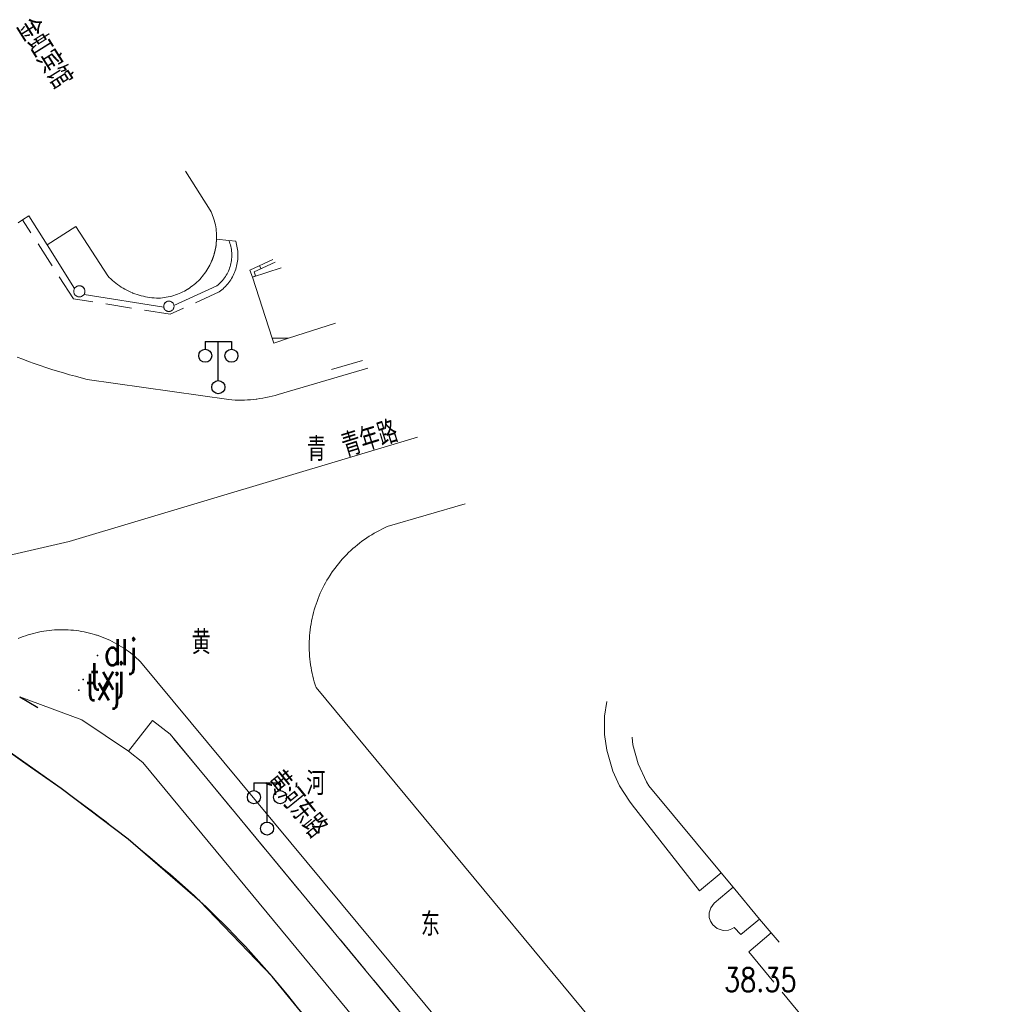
# Model space of a CAD drawing. Extents: x 39508475 to 39522402, y 3783947 to 3795549.
# Tile 306 of 323: x 39517953 to 39518027, y 3792949 to 3793024. Entities that reach past the tile are written whole.
import ezdxf
from ezdxf.enums import TextEntityAlignment as Align

# ---------------------------------------------------------------- set-up
doc = ezdxf.new("R2010")
doc.units = 0
doc.header["$PDSIZE"] = 0.2
doc.linetypes.add('X0', pattern=[4, 3, -1])
doc.linetypes.add('X5', pattern=[3, 2, -1])
doc.layers.get('0').update_dxf_attribs({"linetype": 'CONTINUOUS'})
for name, color, linetype in [('DLSS', 4, 'CONTINUOUS'), ('JCDL_CLKZD_ZJ', 30, 'CONTINUOUS'), ('JCDL_DMX_F', 30, 'CONTINUOUS'), ('JCDL_JMDD_F', 231, 'CONTINUOUS'), ('JCDL_JMDX_F', 231, 'CONTINUOUS'), ('JCDL_JT_ZJ', 100, 'CONTINUOUS'), ('JCDL_JTX_F', 100, 'CONTINUOUS'), ('JCDL_SXX_F', 5, 'CONTINUOUS'), ('JCDL_ZBM', 3, 'CONTINUOUS'), ('JMD', 6, 'CONTINUOUS'), ('SXSS', 5, 'CONTINUOUS'), ('zdh', 7, 'CONTINUOUS')]:
    doc.layers.add(name, color=color, linetype=linetype)
for name, color, linetype, lineweight in [('JCDL_JMDX', 1, 'CONTINUOUS', 0), ('JCDL_ZBX', 3, 'CONTINUOUS', 0), ('JCDL_ZBX_F', 7, 'CONTINUOUS', 0), ('TEXTL_ZJ', 7, 'CONTINUOUS', 0)]:
    doc.layers.add(name, color=color, linetype=linetype, lineweight=lineweight)
doc.styles.add('HZ', font='rs', dxfattribs={"width": 0.8, "bigfont": 'hztxt'})
doc.linetypes.add('10422', pattern='A,2,[150,AAA.SHX,S=1,R=0,X=0,Y=1],2,[177,AAA.SHX,S=1,R=0,X=0,Y=0.8],1e-09', length=4)
doc.linetypes.add('X35', pattern='A,2,[150,AAA.SHX,S=1,R=0,X=0,Y=1],2,[177,AAA.SHX,S=1,R=0,X=0,Y=0.8],1e-09', length=4)
doc.linetypes.add('X39', pattern='A,2,[150,symbolx.shx,S=1,R=0,X=0,Y=1],2,[151,symbolx.shx,S=1,R=0,X=0,Y=3],1e-11', length=4)
doc.linetypes.add('X49', pattern='A,0,[5,symbolt.shx,S=1,R=0,X=0,Y=0],-10', length=10)
doc.linetypes.add('X7', pattern='A,6,-1.333,[149,symbolx.shx,S=0.25,R=0,X=0,Y=0],-1.333,[149,symbolx.shx,S=0.25,R=0,X=0,Y=0],-1.333', length=9.999)

# ---------------------------------------------------------------- blocks, each defined once
blk = doc.blocks.new('3521000')
at = {"color": 0}
for p, q in [((-1, 3.5), (1, 3.5)), ((0, 0.5), (0, 3.5))]:
    blk.add_line(p, q, dxfattribs=at)
at = {"color": 0, "linetype": 'Continuous', "flags": 128}
for points in [[(-1, 3.5), (-1, 2.9)], [(1, 3.5), (1, 2.9)]]:
    blk.add_lwpolyline(points, dxfattribs=at)
at = {"color": 0}
for centre in [(-1, 2.4), (1, 2.4), (0, 0)]:
    blk.add_circle(centre, 0.5, dxfattribs=at)

msp = doc.modelspace()

# ---------------------------------------------------------------- linework, layer by layer
at = {"layer": 'DLSS', "linetype": 'Continuous'}
msp.add_line((39517953.18199, 3792972.593), (39517954.5682, 3792971.79398), dxfattribs=at)
at = {"layer": 'DLSS', "linetype": 'Continuous', "lineweight": 20}
for points in [[(39517952.97677, 3792998.56452), (39517953.41536, 3792998.39597), (39517953.85576, 3792998.23222), (39517954.29792, 3792998.07329), (39517954.7418, 3792997.9192), (39517955.18733, 3792997.76995), (39517955.63446, 3792997.62558), (39517956.08314, 3792997.4861), (39517956.53331, 3792997.35153), (39517956.98493, 3792997.22187), (39517957.43793, 3792997.09716), (39517957.89227, 3792996.97739), (39517958.348, 3792996.86301), (39517969.16699, 3792995.31501), (39517969.40395, 3792995.29745), (39517969.64127, 3792995.28581), (39517969.87879, 3792995.27964), (39517970.1164, 3792995.27894), (39517970.35396, 3792995.28371), (39517970.59134, 3792995.29395), (39517970.82843, 3792995.30966), (39517971.06509, 3792995.33082), (39517971.24665, 3792995.35125), (39517971.30121, 3792995.35743), (39517971.53664, 3792995.38946), (39517971.77128, 3792995.42691), (39517972.00499, 3792995.46975), (39517972.23765, 3792995.51797), (39517972.46914, 3792995.57153), (39517972.69934, 3792995.6304), (39517972.92799, 3792995.695), (39517979.80222, 3792997.71115)], [(39518000, 3792944.15554), (39517975.834, 3792973.306), (39517975.7641, 3792973.51866), (39517975.69942, 3792973.73296), (39517975.63958, 3792973.94867), (39517975.58461, 3792974.16567), (39517975.53455, 3792974.38385), (39517975.48942, 3792974.60311), (39517975.44923, 3792974.82332), (39517975.41403, 3792975.04439), (39517975.3838, 3792975.26619), (39517975.35859, 3792975.48862), (39517975.33839, 3792975.71156), (39517975.32322, 3792975.93489), (39517975.31309, 3792976.15852), (39517975.308, 3792976.38231), (39517975.30795, 3792976.60616), (39517975.31295, 3792976.82996), (39517975.32299, 3792977.05359), (39517975.33806, 3792977.27693), (39517975.35816, 3792977.49988), (39517975.38328, 3792977.72232), (39517975.4134, 3792977.94413), (39517975.44852, 3792978.16522), (39517975.4886, 3792978.38545), (39517975.53364, 3792978.60472), (39517975.58361, 3792978.82293), (39517975.63848, 3792979.03995), (39517975.69823, 3792979.25568), (39517975.76282, 3792979.47001), (39517975.83223, 3792979.68283), (39517975.90641, 3792979.89403), (39517975.98534, 3792980.10351), (39517976.06896, 3792980.31116), (39517976.15724, 3792980.51687), (39517976.25013, 3792980.72054), (39517976.34759, 3792980.92206), (39517976.44956, 3792981.12134), (39517976.556, 3792981.31826), (39517976.66685, 3792981.51275), (39517976.78205, 3792981.70468), (39517976.90155, 3792981.89397), (39517976.989, 3792982.026), (39517977.02528, 3792982.08052), (39517977.15318, 3792982.26423), (39517977.28519, 3792982.44502), (39517977.42124, 3792982.62278), (39517977.56126, 3792982.79743), (39517977.70518, 3792982.96889), (39517977.85293, 3792983.13706), (39517978.00442, 3792983.30186), (39517978.1596, 3792983.4632), (39517978.31837, 3792983.621), (39517978.48065, 3792983.77519), (39517978.64637, 3792983.92568), (39517978.81543, 3792984.0724), (39517978.98776, 3792984.21528), (39517979.16326, 3792984.35423), (39517979.34185, 3792984.4892), (39517979.52344, 3792984.6201), (39517979.70793, 3792984.74688), (39517979.89523, 3792984.86948), (39517980.08524, 3792984.98782), (39517980.27787, 3792985.10185), (39517980.47302, 3792985.21151), (39517980.67059, 3792985.31675), (39517980.87049, 3792985.41751), (39517981.0726, 3792985.51374), (39517981.277, 3792985.605), (39517987.22132, 3792987.35316)], [(39517998.142, 3792932.27401), (39517962.419, 3792975.279), (39517962.27033, 3792975.42178), (39517962.11799, 3792975.56066), (39517961.96236, 3792975.69583), (39517961.80353, 3792975.82723), (39517961.64159, 3792975.95477), (39517961.47664, 3792976.07839), (39517961.30876, 3792976.19801), (39517961.13805, 3792976.31357), (39517960.96463, 3792976.42499), (39517960.78857, 3792976.53222), (39517960.60999, 3792976.63518), (39517960.42899, 3792976.73383), (39517960.24567, 3792976.8281), (39517960.06014, 3792976.91794), (39517959.87251, 3792977.0033), (39517959.68288, 3792977.08413), (39517959.49137, 3792977.16038), (39517959.29808, 3792977.23201), (39517959.10312, 3792977.29897), (39517959.062, 3792977.312), (39517958.90661, 3792977.36124), (39517958.70866, 3792977.41877), (39517958.50939, 3792977.47152), (39517958.30891, 3792977.51948), (39517958.10734, 3792977.5626), (39517957.90478, 3792977.60088), (39517957.70137, 3792977.63427), (39517957.49721, 3792977.66277), (39517957.29243, 3792977.68636), (39517957.08714, 3792977.70503), (39517956.88146, 3792977.71876), (39517956.67551, 3792977.72754), (39517956.46941, 3792977.73138), (39517956.26328, 3792977.73026), (39517956.05723, 3792977.7242), (39517955.85139, 3792977.71319), (39517955.64587, 3792977.69724), (39517955.44079, 3792977.67635), (39517955.23628, 3792977.65055), (39517955.03244, 3792977.61984), (39517954.8294, 3792977.58425), (39517954.62727, 3792977.54379), (39517954.42617, 3792977.49848), (39517954.22622, 3792977.44836), (39517954.02753, 3792977.39345), (39517953.83022, 3792977.33379), (39517953.6344, 3792977.2694), (39517953.44018, 3792977.20033), (39517953.24767, 3792977.12662), (39517953.05699, 3792977.0483)]]:
    msp.add_lwpolyline(points, dxfattribs=at)
at = {"layer": 'DLSS', "linetype": 'X7', "lineweight": 0}
for points in [[(39517956.97538, 3792984.47685), (39517983.5738, 3792992.44555)], [(39517857.28888, 3792958.19875), (39517858.2134, 3792958.42899), (39517880.56856, 3792964.46898), (39517940.9357, 3792980.77918), (39517956.97538, 3792984.47685)]]:
    msp.add_lwpolyline(points, dxfattribs=at)
at = {"layer": 'JCDL_DMX_F', "color": 3, "linetype": 'X35', "lineweight": 0}
msp.add_lwpolyline([(39518000, 3792922.35275), (39517962.58601, 3792967.578), (39517961.49, 3792968.435), (39517957.94164, 3792970.84694), (39517953.18199, 3792972.593)], dxfattribs=at)
at = {"layer": 'JCDL_JMDX', "color": 6, "linetype": 'Continuous', "lineweight": 0}
for points in [[(39517972.52747, 3793006.02223), (39517970.77, 3793005.21601), (39517970.985, 3793004.676)], [(39517972.71478, 3793005.8331), (39517971.09013, 3793005.08781), (39517971.21727, 3793004.76848)], [(39517971.5194, 3793005.55978), (39517971.62364, 3793005.33255)], [(39517970.985, 3793004.676), (39517971.21727, 3793004.76848)], [(39517957.37364, 3793003.81322), (39517957.35202, 3793003.77222), (39517957.33495, 3793003.72912), (39517957.32265, 3793003.68443), (39517957.31525, 3793003.63867), (39517957.31284, 3793003.59238), (39517957.31544, 3793003.54611), (39517957.32304, 3793003.50038), (39517957.33554, 3793003.45574), (39517957.35279, 3793003.41272), (39517957.37459, 3793003.37182), (39517957.40068, 3793003.33351), (39517957.43077, 3793003.29824), (39517957.46449, 3793003.26644), (39517957.50144, 3793003.23847), (39517957.54121, 3793003.21466), (39517957.58332, 3793003.19528), (39517957.62728, 3793003.18058), (39517957.67257, 3793003.17071), (39517957.71866, 3793003.1658), (39517957.76501, 3793003.1659), (39517957.81108, 3793003.17101), (39517957.85633, 3793003.18107), (39517957.90022, 3793003.19596), (39517957.94225, 3793003.21552), (39517957.98192, 3793003.2395), (39517958.01876, 3793003.26763), (39517958.05234, 3793003.29958), (39517958.08227, 3793003.33497), (39517958.1082, 3793003.37339), (39517958.12982, 3793003.41439), (39517958.14689, 3793003.45749), (39517958.15919, 3793003.50218), (39517958.16659, 3793003.54793), (39517958.169, 3793003.59422), (39517958.16639, 3793003.6405), (39517958.1588, 3793003.68623), (39517958.1463, 3793003.73086), (39517958.12905, 3793003.77389), (39517958.10725, 3793003.81479), (39517958.08116, 3793003.8531), (39517958.05107, 3793003.88836), (39517958.01735, 3793003.92017), (39517957.98039, 3793003.94814), (39517957.94062, 3793003.97195), (39517957.89852, 3793003.99132), (39517957.85456, 3793004.00603), (39517957.80927, 3793004.0159), (39517957.76318, 3793004.02081), (39517957.71683, 3793004.02071), (39517957.67076, 3793004.0156), (39517957.62551, 3793004.00554), (39517957.58162, 3793003.99064), (39517957.53959, 3793003.97109), (39517957.49992, 3793003.94711), (39517957.46308, 3793003.91898), (39517957.4295, 3793003.88703), (39517957.39957, 3793003.85164), (39517957.37364, 3793003.81322)], [(39517964.97342, 3793002.51407), (39517964.97848, 3793002.46988), (39517964.97857, 3793002.42539), (39517964.97367, 3793002.38118), (39517964.96385, 3793002.33779), (39517964.94924, 3793002.29578), (39517964.93002, 3793002.25566), (39517964.90642, 3793002.21795), (39517964.87875, 3793002.18312), (39517964.84736, 3793002.15161), (39517964.81263, 3793002.12381), (39517964.77501, 3793002.10007), (39517964.73497, 3793002.08069), (39517964.69301, 3793002.06592), (39517964.64966, 3793002.05594), (39517964.60547, 3793002.05087), (39517964.56099, 3793002.05079), (39517964.51678, 3793002.05569), (39517964.47339, 3793002.0655), (39517964.43137, 3793002.08012), (39517964.39126, 3793002.09934), (39517964.35355, 3793002.12293), (39517964.31872, 3793002.1506), (39517964.2872, 3793002.182), (39517964.2594, 3793002.21672), (39517964.23567, 3793002.25434), (39517964.21629, 3793002.29438), (39517964.20152, 3793002.33634), (39517964.19154, 3793002.37969), (39517964.18647, 3793002.42389), (39517964.18639, 3793002.46837), (39517964.19128, 3793002.51258), (39517964.2011, 3793002.55597), (39517964.21571, 3793002.59798), (39517964.23493, 3793002.6381), (39517964.25853, 3793002.67581), (39517964.2862, 3793002.71064), (39517964.31759, 3793002.74215), (39517964.35232, 3793002.76995), (39517964.38994, 3793002.79369), (39517964.42998, 3793002.81307), (39517964.47194, 3793002.82784), (39517964.51529, 3793002.83782), (39517964.55948, 3793002.84289), (39517964.60396, 3793002.84297), (39517964.64818, 3793002.83808), (39517964.69156, 3793002.82826), (39517964.73358, 3793002.81365), (39517964.77369, 3793002.79442), (39517964.8114, 3793002.77083), (39517964.84623, 3793002.74316), (39517964.87775, 3793002.71177), (39517964.90555, 3793002.67704), (39517964.92929, 3793002.63942), (39517964.94866, 3793002.59938), (39517964.96344, 3793002.55742), (39517964.97342, 3793002.51407)]]:
    msp.add_lwpolyline(points, dxfattribs=at)
at = {"layer": 'JCDL_JMDX', "color": 6, "linetype": 'X0', "lineweight": 0}
for points in [[(39517998.05382, 3792972.22961), (39517997.89052, 3792971.12849), (39517997.88651, 3792969.72651), (39517998.04826, 3792968.51457), (39517998.51325, 3792966.91028), (39517999.02129, 3792965.80592), (39517999.78697, 3792964.61751), (39518000, 3792964.34458)], [(39518007.72089, 3792958.04434), (39518006.256, 3792956.821), (39518005.99826, 3792956.47359), (39518005.88293, 3792956.08646), (39518005.89075, 3792955.74095), (39518005.97787, 3792955.45138), (39518006.14918, 3792955.1742), (39518006.49578, 3792954.88605), (39518006.9424, 3792954.7431), (39518007.36261, 3792954.76899), (39518007.60555, 3792954.85611), (39518007.786, 3792954.964), (39518008.294, 3792954.421), (39518009.719, 3792955.603)], [(39518010.61453, 3792954.57244), (39518008.905, 3792953.114), (39518026.574, 3792931.705), (39518027.44212, 3792932.48746)]]:
    msp.add_lwpolyline(points, dxfattribs=at)
at = {"layer": 'JCDL_JMDX', "color": 6}
msp.add_lwpolyline([(39518000, 3792964.34458), (39518005.137, 3792957.763), (39518006.79872, 3792959.15071)], dxfattribs=at)
at = {"layer": 'JCDL_JMDX_F', "linetype": 'X5', "lineweight": 0}
msp.add_lwpolyline([(39517969.167, 3793007.47921), (39517969.69101, 3793007.41801), (39517969.72883, 3793007.29583), (39517969.76172, 3793007.17223), (39517969.79, 3793007.04749), (39517969.81363, 3793006.92179), (39517969.83258, 3793006.79529), (39517969.84681, 3793006.66818), (39517969.85633, 3793006.54064), (39517969.8611, 3793006.41282), (39517969.86112, 3793006.28492), (39517969.8564, 3793006.1571), (39517969.84693, 3793006.02955), (39517969.83274, 3793005.90243), (39517969.81384, 3793005.77593), (39517969.79026, 3793005.65022), (39517969.76202, 3793005.52547), (39517969.72918, 3793005.40186), (39517969.69177, 3793005.27954), (39517969.64985, 3793005.15871), (39517969.628, 3793005.10201), (39517969.60347, 3793005.03951), (39517969.5527, 3793004.92211), (39517969.49761, 3793004.80668), (39517969.43827, 3793004.69337), (39517969.37477, 3793004.58235), (39517969.30718, 3793004.47376), (39517969.23562, 3793004.36775), (39517969.16017, 3793004.26447), (39517969.08094, 3793004.16406), (39517968.99803, 3793004.06666), (39517968.91157, 3793003.97241), (39517968.82167, 3793003.88143), (39517968.72846, 3793003.79384), (39517968.63206, 3793003.70978), (39517968.5326, 3793003.62936), (39517968.43, 3793003.553), (39517964.693, 3793001.84801), (39517957.288, 3793003.019), (39517953.40636, 3793009.05908)], dxfattribs=at)
at = {"layer": 'JCDL_JTX_F', "linetype": 'Continuous', "lineweight": 0}
msp.add_lwpolyline([(39517953.18199, 3792972.593), (39517953.8751, 3792972.19349)], dxfattribs=at)
at = {"layer": 'JCDL_SXX_F', "linetype": 'X39', "lineweight": 0}
msp.add_lwpolyline([(39517948.27579, 3792971.27466), (39517954.005, 3792967.211), (39517954.59501, 3792966.81053), (39517955.18221, 3792966.40595), (39517955.76678, 3792965.99758), (39517956.3487, 3792965.58546), (39517956.92795, 3792965.16958), (39517957.50451, 3792964.74997), (39517958.07834, 3792964.32665), (39517958.64943, 3792963.89964), (39517959.21776, 3792963.46895), (39517959.78329, 3792963.0346), (39517960.153, 3792962.747), (39517960.34601, 3792962.59661), (39517960.90588, 3792962.155), (39517961.4629, 3792961.70978), (39517962.01703, 3792961.26098), (39517962.56825, 3792960.80861), (39517963.11655, 3792960.35269), (39517963.66189, 3792959.89325), (39517964.204, 3792959.43), (39517964.67181, 3792959.03257), (39517965.13594, 3792958.63084), (39517965.59663, 3792958.22517), (39517966.05384, 3792957.8156), (39517966.50756, 3792957.40214), (39517966.95774, 3792956.98484), (39517967.40435, 3792956.56372), (39517967.84736, 3792956.13882), (39517968.28674, 3792955.71016), (39517968.72245, 3792955.27777), (39517969.15446, 3792954.84169), (39517969.496, 3792954.491), (39517969.58275, 3792954.40195), (39517970.00727, 3792953.95858), (39517970.42801, 3792953.51161), (39517970.84492, 3792953.06107), (39517971.25799, 3792952.607), (39517971.66717, 3792952.14944), (39517972.07245, 3792951.6884), (39517972.47378, 3792951.22393), (39517972.87115, 3792950.75606), (39517973.26451, 3792950.28483), (39517973.65386, 3792949.81026), (39517974.03914, 3792949.33239), (39517974.42001, 3792948.851)], dxfattribs=at)
at = {"layer": 'JCDL_ZBM', "linetype": 'Continuous', "lineweight": 0}
msp.add_lwpolyline([(39518000, 3792927.04767), (39518000, 3792922.35275), (39517962.58601, 3792967.578), (39517961.49, 3792968.435), (39517963.33344, 3792970.79254), (39517964.68507, 3792969.73565), (39518000, 3792927.04767)], dxfattribs=at)
at = {"layer": 'JCDL_ZBX', "color": 114, "linetype": 'X49', "lineweight": 0, "true_color": 0x009944}
msp.add_lwpolyline([(39517977.01399, 3792997.624), (39517979.37288, 3792998.31056)], dxfattribs=at)
at = {"layer": 'JCDL_ZBX_F', "color": 114, "linetype": 'X0', "lineweight": 0, "true_color": 0x009944}
msp.add_lwpolyline([(39518000, 3792927.04767), (39517964.68507, 3792969.73565), (39517963.33344, 3792970.79254), (39517961.49, 3792968.435)], dxfattribs=at)
at = {"layer": 'JMD', "color": 6, "linetype": 'Continuous', "lineweight": 0}
for points in [[(39517965.84384, 3793012.771), (39517967.748, 3793009.808), (39517967.81292, 3793009.67178), (39517967.87303, 3793009.53337), (39517967.92864, 3793009.39309), (39517967.97968, 3793009.25108), (39517968.02611, 3793009.1075), (39517968.06788, 3793008.96249), (39517968.10493, 3793008.81621), (39517968.13724, 3793008.66881), (39517968.16477, 3793008.52044), (39517968.18749, 3793008.37126), (39517968.20537, 3793008.22142), (39517968.21841, 3793008.07108), (39517968.22657, 3793007.9204), (39517968.22987, 3793007.76954), (39517968.22828, 3793007.61864), (39517968.22699, 3793007.589), (39517968.22182, 3793007.46788), (39517968.2105, 3793007.3174), (39517968.19431, 3793007.16737), (39517968.17328, 3793007.01795), (39517968.14744, 3793006.86927), (39517968.1168, 3793006.72151), (39517968.0814, 3793006.57482), (39517968.04128, 3793006.42935), (39517967.99648, 3793006.28525), (39517967.94705, 3793006.14268), (39517967.89304, 3793006.00178), (39517967.8345, 3793005.86269), (39517967.77149, 3793005.72557), (39517967.70408, 3793005.59056), (39517967.632, 3793005.458), (39517967.55954, 3793005.32936), (39517967.48263, 3793005.20332), (39517967.4017, 3793005.07983), (39517967.31684, 3793004.959), (39517967.22813, 3793004.84097), (39517967.13567, 3793004.72586), (39517967.03954, 3793004.61379), (39517966.93986, 3793004.50487), (39517966.83672, 3793004.39922), (39517966.73023, 3793004.29695), (39517966.6205, 3793004.19816), (39517966.50765, 3793004.10295), (39517966.39179, 3793004.01143), (39517966.27304, 3793003.92368), (39517966.15153, 3793003.83981), (39517966.02737, 3793003.75989), (39517966.009, 3793003.749), (39517965.90072, 3793003.68401), (39517965.77168, 3793003.61226), (39517965.64039, 3793003.54469), (39517965.507, 3793003.48139), (39517965.37164, 3793003.42242), (39517965.23445, 3793003.36784), (39517965.09558, 3793003.3177), (39517964.95516, 3793003.27206), (39517964.81334, 3793003.23097), (39517964.67028, 3793003.19447), (39517964.52611, 3793003.1626), (39517964.38099, 3793003.13538), (39517964.23507, 3793003.11285), (39517964.0885, 3793003.09504), (39517963.94143, 3793003.08195), (39517963.794, 3793003.07401), (39517963.62659, 3793003.07802), (39517963.4594, 3793003.08763), (39517963.29259, 3793003.10238), (39517963.1263, 3793003.12228), (39517962.96072, 3793003.14728), (39517962.79598, 3793003.17739), (39517962.63224, 3793003.21255), (39517962.46967, 3793003.25275), (39517962.30842, 3793003.29794), (39517962.14864, 3793003.34808), (39517961.99047, 3793003.40312), (39517961.83408, 3793003.46302), (39517961.80685, 3793003.47448), (39517961.67961, 3793003.5277), (39517961.52721, 3793003.59712), (39517961.37702, 3793003.6712), (39517961.22919, 3793003.74988), (39517961.08385, 3793003.83308), (39517960.94115, 3793003.92072), (39517960.80121, 3793004.01271), (39517960.66418, 3793004.10898), (39517960.53019, 3793004.20943), (39517960.39935, 3793004.31396), (39517960.27179, 3793004.42247), (39517960.14765, 3793004.53486), (39517960.02702, 3793004.65103), (39517959.91035, 3793004.77116), (39517957.47828, 3793008.55564), (39517955.29101, 3793007.15), (39517953.87189, 3793009.35825), (39517953.40636, 3793009.05908), (39517953.053, 3793008.832)], [(39517955.29101, 3793007.15), (39517957.47828, 3793008.55564), (39517959.91035, 3793004.77116), (39517960.02702, 3793004.65103), (39517960.14765, 3793004.53486), (39517960.27179, 3793004.42247), (39517960.39935, 3793004.31396), (39517960.53019, 3793004.20943), (39517960.66418, 3793004.10898), (39517960.80121, 3793004.01271), (39517960.94115, 3793003.92072), (39517961.08385, 3793003.83308), (39517961.22919, 3793003.74988), (39517961.37702, 3793003.6712), (39517961.52721, 3793003.59712), (39517961.67961, 3793003.5277), (39517961.80685, 3793003.47448), (39517961.83408, 3793003.46302), (39517961.99047, 3793003.40312), (39517962.14864, 3793003.34808), (39517962.30842, 3793003.29794), (39517962.46967, 3793003.25275), (39517962.63224, 3793003.21255), (39517962.79598, 3793003.17739), (39517962.96072, 3793003.14728), (39517963.1263, 3793003.12228), (39517963.29259, 3793003.10238), (39517963.4594, 3793003.08763), (39517963.62659, 3793003.07802), (39517963.794, 3793003.07401), (39517963.94143, 3793003.08195), (39517964.0885, 3793003.09504), (39517964.23507, 3793003.11285), (39517964.38099, 3793003.13538), (39517964.52611, 3793003.1626), (39517964.67028, 3793003.19447), (39517964.81334, 3793003.23097), (39517964.95516, 3793003.27206), (39517965.09558, 3793003.3177), (39517965.23445, 3793003.36784), (39517965.37164, 3793003.42242), (39517965.507, 3793003.48139), (39517965.64039, 3793003.54469), (39517965.77168, 3793003.61226), (39517965.90072, 3793003.68401), (39517966.009, 3793003.749), (39517966.02737, 3793003.75989), (39517966.15153, 3793003.83981), (39517966.27304, 3793003.92368), (39517966.39179, 3793004.01143), (39517966.50765, 3793004.10295), (39517966.6205, 3793004.19816), (39517966.73023, 3793004.29695), (39517966.83672, 3793004.39922), (39517966.93986, 3793004.50487), (39517967.03954, 3793004.61379), (39517967.13567, 3793004.72586), (39517967.22813, 3793004.84097), (39517967.31684, 3793004.959), (39517967.4017, 3793005.07983), (39517967.48263, 3793005.20332), (39517967.55954, 3793005.32936), (39517967.632, 3793005.458), (39517967.70806, 3793005.59825), (39517967.7789, 3793005.74122), (39517967.84481, 3793005.88653), (39517967.90573, 3793006.034), (39517967.96157, 3793006.18346), (39517968.01229, 3793006.33475), (39517968.05782, 3793006.48767), (39517968.06131, 3793006.50196), (39517968.0981, 3793006.64206), (39517968.13309, 3793006.79773), (39517968.16274, 3793006.95451), (39517968.18703, 3793007.11221), (39517968.20593, 3793007.27064), (39517968.2194, 3793007.42963), (39517968.22699, 3793007.589), (39517969.167, 3793007.47921), (39517969.21136, 3793007.36741), (39517969.25075, 3793007.25376), (39517969.28547, 3793007.13859), (39517969.31546, 3793007.0221), (39517969.34069, 3793006.90449), (39517969.36109, 3793006.78595), (39517969.37664, 3793006.66667), (39517969.38732, 3793006.54686), (39517969.39311, 3793006.42671), (39517969.39399, 3793006.30643), (39517969.38997, 3793006.18621), (39517969.38105, 3793006.06625), (39517969.36724, 3793005.94676), (39517969.34858, 3793005.82793), (39517969.32508, 3793005.70996), (39517969.29679, 3793005.59305), (39517969.269, 3793005.49599), (39517969.26377, 3793005.47738), (39517969.22605, 3793005.36316), (39517969.18371, 3793005.25057), (39517969.13681, 3793005.1398), (39517969.08543, 3793005.03104), (39517969.02967, 3793004.92446), (39517968.9696, 3793004.82025), (39517968.90534, 3793004.71857), (39517968.83698, 3793004.61959), (39517968.76464, 3793004.52348), (39517968.68845, 3793004.43041), (39517968.60853, 3793004.34051), (39517968.525, 3793004.25395), (39517968.43802, 3793004.17087), (39517968.34772, 3793004.0914), (39517968.254, 3793004.01601), (39517964.97301, 3793002.514), (39517964.96357, 3793002.55692), (39517964.94905, 3793002.59842), (39517964.93002, 3793002.63806), (39517964.90673, 3793002.67535), (39517964.87945, 3793002.70984), (39517964.84852, 3793002.74109), (39517964.81432, 3793002.76873), (39517964.77728, 3793002.79241), (39517964.73784, 3793002.81185), (39517964.69649, 3793002.8268), (39517964.65374, 3793002.83709), (39517964.61012, 3793002.84258), (39517964.56654, 3793002.84282), (39517964.56615, 3793002.84321), (39517964.52239, 3793002.83897), (39517964.47937, 3793002.82991), (39517964.43761, 3793002.81614), (39517964.39763, 3793002.79784), (39517964.35992, 3793002.77523), (39517964.32494, 3793002.74858), (39517964.29314, 3793002.71823), (39517964.26488, 3793002.68454), (39517964.24053, 3793002.64793), (39517964.22038, 3793002.60885), (39517964.20467, 3793002.56779), (39517964.19361, 3793002.52523), (39517964.18733, 3793002.48171), (39517964.1859, 3793002.43777), (39517964.18975, 3793002.39399), (39517958.09999, 3793003.361), (39517958.12289, 3793003.40007), (39517958.14117, 3793003.44151), (39517958.15498, 3793003.48466), (39517958.16414, 3793003.52903), (39517958.16857, 3793003.57412), (39517958.1682, 3793003.61942), (39517958.16305, 3793003.66443), (39517958.15317, 3793003.70864), (39517958.13868, 3793003.75156), (39517958.11972, 3793003.79271), (39517958.09653, 3793003.83162), (39517958.06935, 3793003.86787), (39517958.0385, 3793003.90104), (39517958.00431, 3793003.93077), (39517957.99901, 3793003.93434), (39517957.96718, 3793003.95671), (39517957.92751, 3793003.97859), (39517957.88575, 3793003.99615), (39517957.84236, 3793004.0092), (39517957.79784, 3793004.01759), (39517957.75269, 3793004.02122), (39517957.7074, 3793004.02007), (39517957.66249, 3793004.01414), (39517957.61845, 3793004.00349), (39517957.57579, 3793003.98825), (39517957.53498, 3793003.96859), (39517957.49647, 3793003.94472), (39517957.4607, 3793003.91692), (39517957.42807, 3793003.88549), (39517957.39895, 3793003.85079), (39517957.374, 3793003.813), (39517955.29101, 3793007.15)], [(39517973.71685, 3793000), (39517972.48794, 3793000), (39517970.985, 3793004.676), (39517973.16635, 3793005.37712)], [(39517977.33079, 3793001.16158), (39517973.71685, 3793000)], [(39517973.71685, 3793000), (39517972.60301, 3792999.64199), (39517972.48794, 3793000), (39517973.71685, 3793000)], [(39518011.22974, 3792953.83436), (39518010.61453, 3792954.57244), (39518009.719, 3792955.603), (39518007.72089, 3792958.04434), (39518006.79872, 3792959.15071), (39518001.26507, 3792965.79006), (39518001.07598, 3792966.10215), (39518000.43986, 3792967.46632), (39518000.05028, 3792968.92022), (39518000, 3792969.49497), (39518000, 3792969.5125)]]:
    msp.add_lwpolyline(points, dxfattribs=at)
at = {"layer": 'SXSS', "linetype": '10422'}
msp.add_lwpolyline([(39518025.82141, 3792882.99599), (39518019.871, 3792891.613), (39518017.949, 3792893.828), (39518008.26101, 3792905.54301), (39518006.61601, 3792907.651), (39518005.432, 3792910.116), (39518000, 3792917.96708), (39517974.42001, 3792948.851), (39517972.47378, 3792951.22393), (39517966.95774, 3792956.98484), (39517961.4629, 3792961.70978), (39517956.3487, 3792965.58546), (39517948.27579, 3792971.27466)], dxfattribs=at)
at = {"layer": 'zdh', "linetype": 'Continuous'}
for p in [(39517959.12, 3792975.759, 40.18), (39517958.04, 3792973.916, 40.317), (39517957.71, 3792973.096, 40.246)]:
    msp.add_point(p, dxfattribs=at)

# ---------------------------------------------------------------- block references
at = {"layer": 'JCDL_JMDD_F'}
for p in [(39517968.363, 3792996.266), (39517972.086, 3792962.531)]:
    msp.add_blockref('3521000', p, dxfattribs=at)

# ---------------------------------------------------------------- texts
at = {"layer": 'JCDL_CLKZD_ZJ', "lineweight": 0, "style": 'HZ', "width": 0.8}
msp.add_text('38.35', height=1.8, dxfattribs=at).set_placement((39518007.0115, 3792949.5347), align=Align.BOTTOM_LEFT)
at = {"layer": 'JCDL_JT_ZJ', "style": 'HZ', "width": 0.8}
for s, p in [('青', (39517975.1426, 3792990.08934)), ('黄', (39517966.33566, 3792975.32298)), ('河', (39517975.09374, 3792964.5463)), ('东', (39517983.85181, 3792953.76961))]:
    msp.add_text(s, height=1.8, dxfattribs=at).set_placement(p, align=Align.BOTTOM_LEFT)
at = {"layer": 'TEXTL_ZJ', "style": 'HZ', "width": 0.8}
for s, rotation, p in [('金虹宾馆', -57.9074069, (39517952.35019, 3793023.48903)), ('青年路', 17.2409191, (39517978.28084, 3792990.33243)), ('黄河东路', -50.8996934, (39517971.44695, 3792965.7407))]:
    msp.add_text(s, height=1.8, rotation=rotation, dxfattribs=at).set_placement(p, align=Align.BOTTOM_LEFT)
at = {"layer": 'zdh', "linetype": 'Continuous', "style": 'HZ', "width": 0.8}
for s, p in [('dlj', (39517959.62, 3792975.009, 40.18)), ('txj', (39517958.54, 3792973.166, 40.317)), ('txj', (39517958.21, 3792972.346, 40.246))]:
    msp.add_text(s, height=2, dxfattribs=at).set_placement(p)

doc.saveas('drawing.dxf')
